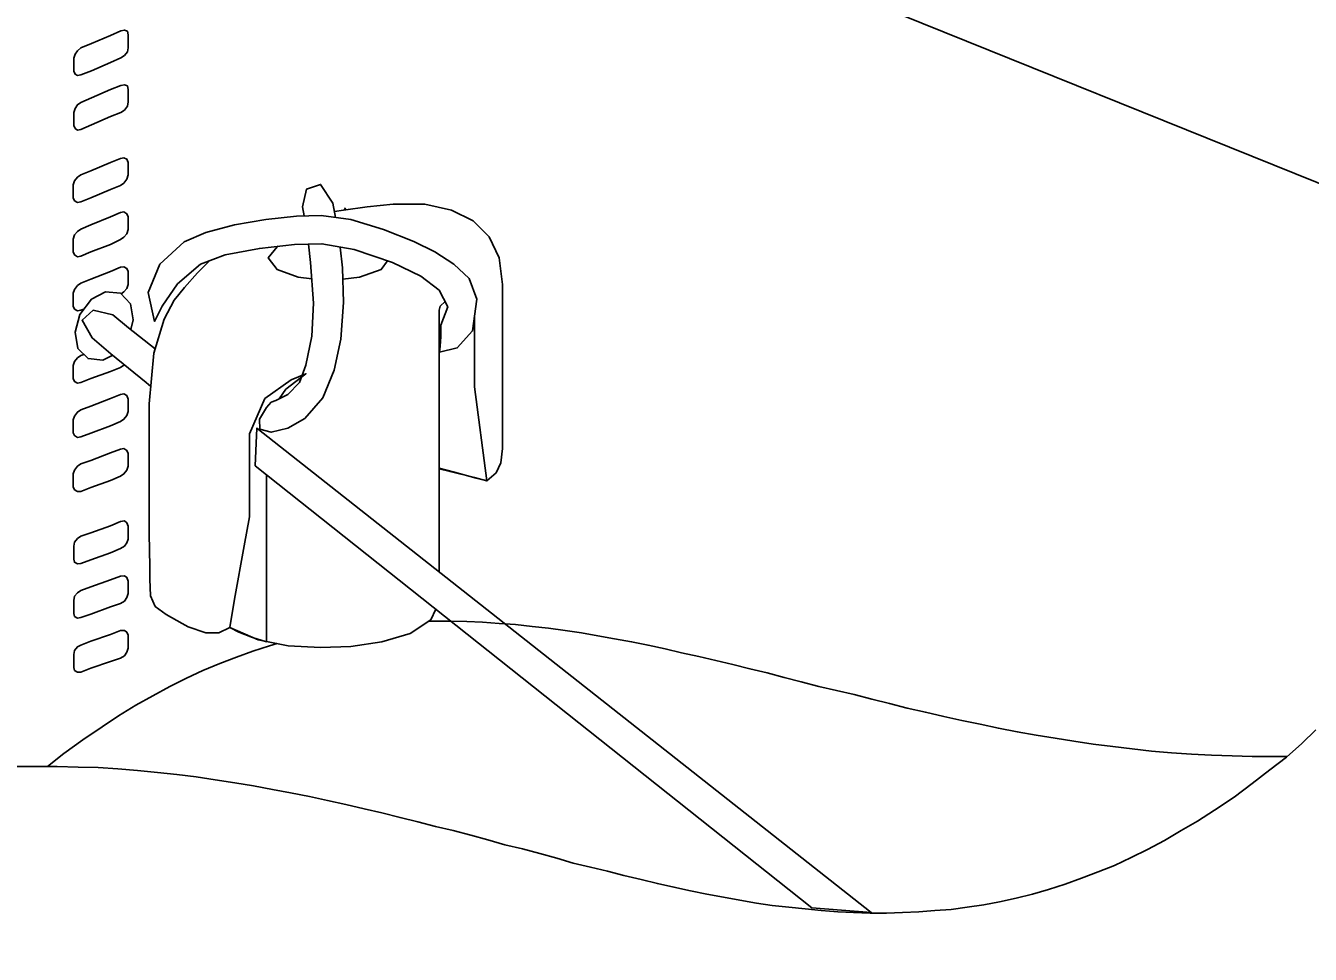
# Model space of a CAD drawing. Extents: x 638850 to 644908, y 297188 to 298900.
# Drawn here: x 642057.93 to 642091.62, y 298304.23 to 298328.59 of the extents above; entities that cross this region are included whole.
import ezdxf

# ---------------------------------------------------------------- set-up
doc = ezdxf.new("R2010")
doc.units = 0
for name, color, linetype in [('1', 7, 'Continuous'), ('16', 7, 'Continuous'), ('17', 7, 'Continuous'), ('18', 7, 'Continuous'), ('2', 7, 'Continuous'), ('4', 7, 'Continuous'), ('5', 7, 'Continuous')]:
    doc.layers.add(name, color=color, linetype=linetype)

msp = doc.modelspace()

# ---------------------------------------------------------------- linework, layer by layer
at = {"layer": '1'}
msp.add_line((641027.32, 298753.995), (644908.141, 297188.079), dxfattribs=at)
at = {"layer": '16'}
for points in [[(642060.426, 298327.748), (642060.518, 298327.81), (642060.596, 298327.902), (642060.613, 298328.013), (642060.613, 298328.013), (642060.613, 298328.104), (642060.613, 298328.258), (642060.613, 298328.35), (642060.613, 298328.35), (642060.596, 298328.445), (642060.518, 298328.474), (642060.426, 298328.458), (642060.426, 298328.458), (642060.148, 298328.337), (642059.654, 298328.121), (642059.376, 298328.013), (642059.376, 298328.013), (642059.284, 298327.934), (642059.222, 298327.842), (642059.19, 298327.734), (642059.19, 298327.734), (642059.19, 298327.64), (642059.19, 298327.486), (642059.19, 298327.394), (642059.19, 298327.394), (642059.222, 298327.316), (642059.284, 298327.286), (642059.376, 298327.3), (642059.376, 298327.3), (642059.654, 298327.408), (642060.148, 298327.626), (642060.426, 298327.748), (642060.426, 298327.748), (642060.426, 298327.748)], [(642060.426, 298326.312), (642060.518, 298326.374), (642060.596, 298326.482), (642060.613, 298326.59), (642060.613, 298326.59), (642060.613, 298326.668), (642060.613, 298326.838), (642060.613, 298326.914), (642060.613, 298326.914), (642060.596, 298327.008), (642060.518, 298327.038), (642060.426, 298327.022), (642060.426, 298327.022), (642060.148, 298326.914), (642059.654, 298326.698), (642059.376, 298326.576), (642059.376, 298326.576), (642059.284, 298326.514), (642059.222, 298326.42), (642059.19, 298326.312), (642059.19, 298326.312), (642059.19, 298326.22), (642059.19, 298326.066), (642059.19, 298325.971), (642059.19, 298325.971), (642059.222, 298325.896), (642059.284, 298325.85), (642059.376, 298325.863), (642059.376, 298325.863), (642059.654, 298325.988), (642060.148, 298326.204), (642060.426, 298326.312), (642060.426, 298326.312), (642060.426, 298326.312)], [(642060.41, 298324.397), (642060.505, 298324.459), (642060.58, 298324.567), (642060.613, 298324.675), (642060.613, 298324.675), (642060.613, 298324.754), (642060.613, 298324.924), (642060.613, 298324.999), (642060.613, 298324.999), (642060.58, 298325.091), (642060.505, 298325.124), (642060.41, 298325.107), (642060.41, 298325.107), (642060.148, 298324.999), (642059.638, 298324.783), (642059.376, 298324.675), (642059.376, 298324.675), (642059.284, 298324.613), (642059.206, 298324.521), (642059.176, 298324.413), (642059.176, 298324.413), (642059.176, 298324.319), (642059.176, 298324.165), (642059.176, 298324.073), (642059.176, 298324.073), (642059.206, 298323.995), (642059.284, 298323.949), (642059.376, 298323.965), (642059.376, 298323.965), (642059.638, 298324.073), (642060.148, 298324.289), (642060.41, 298324.397), (642060.41, 298324.397), (642060.41, 298324.397)], [(642060.41, 298322.977), (642060.505, 298323.039), (642060.58, 298323.131), (642060.613, 298323.239), (642060.613, 298323.239), (642060.613, 298323.317), (642060.613, 298323.487), (642060.613, 298323.579), (642060.613, 298323.579), (642060.58, 298323.655), (642060.505, 298323.703), (642060.41, 298323.687), (642060.41, 298323.687), (642060.148, 298323.579), (642059.638, 298323.363), (642059.376, 298323.255), (642059.376, 298323.255), (642059.284, 298323.193), (642059.206, 298323.101), (642059.176, 298322.993), (642059.176, 298322.993), (642059.176, 298322.899), (642059.176, 298322.745), (642059.176, 298322.653), (642059.176, 298322.653), (642059.206, 298322.575), (642059.284, 298322.529), (642059.376, 298322.545), (642059.376, 298322.545), (642059.638, 298322.653), (642060.148, 298322.853), (642060.41, 298322.977), (642060.41, 298322.977), (642060.41, 298322.977)], [(642060.429, 298321.551), (642060.505, 298321.603), (642060.58, 298321.695), (642060.613, 298321.803), (642060.613, 298321.803), (642060.613, 298321.894), (642060.613, 298322.051), (642060.613, 298322.143), (642060.613, 298322.143), (642060.58, 298322.221), (642060.505, 298322.267), (642060.41, 298322.251), (642060.41, 298322.251), (642060.148, 298322.143), (642059.638, 298321.943), (642059.376, 298321.835), (642059.376, 298321.835), (642059.284, 298321.773), (642059.206, 298321.665), (642059.176, 298321.57), (642059.176, 298321.57), (642059.176, 298321.479), (642059.176, 298321.325), (642059.176, 298321.23), (642059.176, 298321.23), (642059.206, 298321.155), (642059.284, 298321.109), (642059.376, 298321.122), (642059.376, 298321.122), (642059.452, 298321.155)], [(642059.452, 298319.967), (642059.376, 298319.934), (642059.376, 298319.934), (642059.284, 298319.872), (642059.206, 298319.78), (642059.176, 298319.672), (642059.176, 298319.672), (642059.176, 298319.578), (642059.176, 298319.424), (642059.176, 298319.332), (642059.176, 298319.332), (642059.206, 298319.254), (642059.284, 298319.208), (642059.376, 298319.224), (642059.376, 298319.224), (642059.638, 298319.332), (642060.148, 298319.518), (642060.41, 298319.626), (642060.41, 298319.626), (642060.41, 298319.626)], [(642060.41, 298319.626), (642060.505, 298319.686), (642060.51, 298319.697)], [(642060.41, 298318.203), (642060.505, 298318.266), (642060.58, 298318.36), (642060.613, 298318.468), (642060.613, 298318.468), (642060.613, 298318.544), (642060.613, 298318.714), (642060.613, 298318.792), (642060.613, 298318.792), (642060.58, 298318.884), (642060.505, 298318.93), (642060.41, 298318.914), (642060.41, 298318.914), (642060.148, 298318.806), (642059.638, 298318.606), (642059.376, 298318.514), (642059.376, 298318.514), (642059.284, 298318.452), (642059.206, 298318.344), (642059.176, 298318.249), (642059.176, 298318.249), (642059.176, 298318.158), (642059.176, 298318.004), (642059.176, 298317.912), (642059.176, 298317.912), (642059.206, 298317.834), (642059.284, 298317.788), (642059.376, 298317.804), (642059.376, 298317.804), (642059.638, 298317.896), (642060.148, 298318.095), (642060.41, 298318.203), (642060.41, 298318.203), (642060.41, 298318.203)], [(642060.41, 298316.767), (642060.505, 298316.829), (642060.58, 298316.924), (642060.613, 298317.032), (642060.613, 298317.032), (642060.613, 298317.123), (642060.613, 298317.277), (642060.613, 298317.369), (642060.613, 298317.369), (642060.58, 298317.447), (642060.505, 298317.493), (642060.41, 298317.477), (642060.41, 298317.477), (642060.148, 298317.385), (642059.638, 298317.186), (642059.376, 298317.091), (642059.376, 298317.091), (642059.284, 298317.032), (642059.206, 298316.924), (642059.176, 298316.829), (642059.176, 298316.829), (642059.176, 298316.737), (642059.176, 298316.583), (642059.176, 298316.489), (642059.176, 298316.489), (642059.206, 298316.413), (642059.284, 298316.367), (642059.376, 298316.367), (642059.376, 298316.367), (642059.638, 298316.475), (642060.148, 298316.659), (642060.41, 298316.767), (642060.41, 298316.767), (642060.41, 298316.767)], [(642060.41, 298314.869), (642060.518, 298314.931), (642060.58, 298315.023), (642060.613, 298315.115), (642060.613, 298315.115), (642060.613, 298315.209), (642060.613, 298315.363), (642060.613, 298315.455), (642060.613, 298315.455), (642060.58, 298315.549), (642060.518, 298315.595), (642060.41, 298315.579), (642060.41, 298315.579), (642060.148, 298315.471), (642059.638, 298315.285), (642059.376, 298315.193), (642059.376, 298315.193), (642059.284, 298315.131), (642059.206, 298315.039), (642059.19, 298314.931), (642059.19, 298314.931), (642059.19, 298314.837), (642059.19, 298314.683), (642059.19, 298314.591), (642059.19, 298314.591), (642059.206, 298314.513), (642059.284, 298314.467), (642059.376, 298314.483), (642059.376, 298314.483), (642059.638, 298314.575), (642060.148, 298314.761), (642060.41, 298314.869), (642060.41, 298314.869), (642060.41, 298314.869)], [(642060.41, 298313.433), (642060.518, 298313.495), (642060.58, 298313.586), (642060.613, 298313.694), (642060.613, 298313.694), (642060.613, 298313.773), (642060.613, 298313.943), (642060.613, 298314.018), (642060.613, 298314.018), (642060.58, 298314.113), (642060.518, 298314.159), (642060.41, 298314.143), (642060.41, 298314.143), (642060.148, 298314.051), (642059.638, 298313.865), (642059.376, 298313.773), (642059.376, 298313.773), (642059.284, 298313.711), (642059.206, 298313.619), (642059.19, 298313.508), (642059.19, 298313.508), (642059.19, 298313.416), (642059.19, 298313.262), (642059.19, 298313.171), (642059.19, 298313.171), (642059.206, 298313.092), (642059.284, 298313.046), (642059.376, 298313.063), (642059.376, 298313.063), (642059.638, 298313.154), (642060.148, 298313.341), (642060.41, 298313.433), (642060.41, 298313.433), (642060.41, 298313.433)], [(642060.41, 298311.996), (642060.518, 298312.058), (642060.58, 298312.15), (642060.613, 298312.258), (642060.613, 298312.258), (642060.613, 298312.35), (642060.613, 298312.506), (642060.613, 298312.598), (642060.613, 298312.598), (642060.58, 298312.677), (642060.518, 298312.722), (642060.41, 298312.722), (642060.41, 298312.722), (642060.148, 298312.614), (642059.638, 298312.444), (642059.376, 298312.336), (642059.376, 298312.336), (642059.284, 298312.29), (642059.206, 298312.196), (642059.19, 298312.088), (642059.19, 298312.088), (642059.19, 298311.996), (642059.19, 298311.842), (642059.19, 298311.748), (642059.19, 298311.748), (642059.206, 298311.672), (642059.284, 298311.626), (642059.376, 298311.626), (642059.376, 298311.626), (642059.638, 298311.734), (642060.148, 298311.904), (642060.41, 298311.996), (642060.41, 298311.996), (642060.41, 298311.996)]]:
    msp.add_lwpolyline(points, dxfattribs=at)
at = {"layer": '17'}
for points in [[(642066.283, 298323.752), (642066.31, 298323.811), (642066.31, 298323.811), (642066.31, 298323.811)], [(642060.683, 298320.615), (642060.75, 298320.876), (642060.675, 298321.292), (642060.41, 298321.57), (642060.41, 298321.57), (642060.024, 298321.603), (642059.654, 298321.416), (642059.346, 298321.014), (642059.346, 298321.014), (642059.222, 298320.552), (642059.298, 298320.12), (642059.562, 298319.856), (642059.562, 298319.856), (642059.562, 298319.856)], [(642059.562, 298319.856), (642059.948, 298319.81), (642060.21, 298319.942)]]:
    msp.add_lwpolyline(points, dxfattribs=at)
at = {"layer": '18'}
for points in [[(642066.029, 298323.711), (642066.264, 298323.749), (642066.882, 298323.841), (642067.562, 298323.903), (642067.562, 298323.903), (642068.397, 298323.903), (642069.091, 298323.749), (642069.663, 298323.471), (642070.079, 298323.053), (642070.341, 298322.496), (642070.435, 298321.803), (642070.435, 298321.803), (642070.435, 298321.803)], [(642065.429, 298321.948), (642065.076, 298321.989), (642064.519, 298322.189), (642064.287, 298322.496), (642064.287, 298322.496), (642064.519, 298322.791), (642064.546, 298322.802)], [(642068.683, 298313.284), (642068.551, 298313.001), (642068.011, 298312.644), (642067.268, 298312.428), (642066.45, 298312.304), (642065.662, 298312.274), (642065.662, 298312.274), (642064.811, 298312.32), (642064.025, 298312.474), (642063.283, 298312.798), (642063.283, 298312.798), (642062.991, 298312.66), (642062.651, 298312.66), (642062.187, 298312.814), (642062.187, 298312.814), (642062.033, 298312.906), (642061.755, 298313.063), (642061.614, 298313.138), (642061.614, 298313.138), (642061.323, 298313.354), (642061.198, 298313.632), (642061.182, 298314.064), (642061.182, 298314.064), (642061.182, 298314.405), (642061.169, 298315.255), (642061.169, 298316.367), (642061.169, 298317.477), (642061.169, 298318.328), (642061.169, 298318.668), (642061.169, 298318.668), (642061.29, 298319.996), (642061.555, 298320.893), (642061.817, 298321.387), (642061.941, 298321.541), (642061.941, 298321.541), (642061.941, 298321.541), (642062.095, 298321.724), (642062.435, 298322.11), (642062.735, 298322.413)], [(642067.414, 298322.418), (642067.252, 298322.189), (642066.682, 298321.989), (642066.242, 298321.938)], [(642070.435, 298321.803), (642070.435, 298321.479), (642070.435, 298320.69), (642070.435, 298319.64), (642070.435, 298318.606), (642070.435, 298317.817), (642070.435, 298317.493), (642070.435, 298317.493), (642070.387, 298317.123), (642070.265, 298316.862), (642070.017, 298316.646), (642070.017, 298316.646), (642069.739, 298316.721), (642069.169, 298316.875), (642068.767, 298316.983), (642068.767, 298316.983), (642068.767, 298317.618), (642068.767, 298318.838), (642068.767, 298320.026), (642068.767, 298320.566), (642068.767, 298320.566), (642068.767, 298320.566), (642068.767, 298320.366), (642068.767, 298319.826), (642068.767, 298319.022), (642068.767, 298318.066), (642068.767, 298317.015), (642068.767, 298315.965), (642068.767, 298315.007), (642068.767, 298314.27)], [(642068.767, 298321.13), (642068.796, 298321.23), (642068.926, 298321.352)], [(642069.693, 298320.941), (642069.693, 298320.49), (642069.693, 298319.594), (642069.693, 298319.116), (642069.693, 298319.116), (642070.017, 298316.646), (642070.017, 298316.646), (642069.693, 298316.737), (642069.058, 298316.891), (642068.767, 298316.967)], [(642064.241, 298312.428), (642063.871, 298312.536), (642063.515, 298312.677), (642063.283, 298312.798), (642063.283, 298312.798), (642063.407, 298313.541), (642063.653, 298314.945), (642063.793, 298315.703), (642063.793, 298315.703), (642063.793, 298315.703), (642063.793, 298316.197), (642063.793, 298317.186), (642063.793, 298317.879), (642063.793, 298317.879), (642064.195, 298318.806), (642064.889, 298319.3), (642065.275, 298319.456), (642065.275, 298319.456), (642064.752, 298319.054), (642064.573, 298318.803)], [(642064.241, 298316.813), (642064.241, 298316.243), (642064.241, 298315.223), (642064.241, 298314.189), (642064.241, 298313.308), (642064.241, 298312.677), (642064.241, 298312.428), (642064.241, 298312.428), (642064.241, 298312.428)]]:
    msp.add_lwpolyline(points, dxfattribs=at)
at = {"layer": '2'}
for points in [[(642068.497, 298312.965), (642068.626, 298312.968), (642069.058, 298312.968), (642069.493, 298312.955), (642069.909, 298312.938), (642070.341, 298312.906), (642070.773, 298312.876), (642071.207, 298312.83), (642071.639, 298312.785), (642072.071, 298312.722), (642072.503, 298312.66), (642072.935, 298312.582), (642073.367, 298312.506), (642073.816, 298312.428), (642074.248, 298312.336), (642074.696, 298312.242), (642075.128, 298312.134), (642075.576, 298312.042), (642076.024, 298311.934), (642076.472, 298311.826), (642076.921, 298311.718), (642077.369, 298311.61), (642077.817, 298311.486), (642078.265, 298311.378), (642078.727, 298311.254), (642079.191, 298311.146), (642079.653, 298311.038), (642080.117, 298310.916), (642080.582, 298310.805), (642081.043, 298310.684), (642081.521, 298310.576), (642082.002, 298310.468), (642082.48, 298310.36), (642082.958, 298310.265), (642083.438, 298310.157), (642083.932, 298310.066), (642084.427, 298309.974), (642084.921, 298309.896), (642085.415, 298309.817), (642085.925, 298309.742), (642086.433, 298309.68), (642086.943, 298309.617), (642087.453, 298309.555), (642087.977, 298309.509), (642088.504, 298309.48), (642089.027, 298309.447), (642089.57, 298309.431), (642090.094, 298309.418), (642090.634, 298309.418), (642091.006, 298309.418)], [(642058.501, 298309.153), (642058.928, 298309.493), (642059.422, 298309.85), (642059.932, 298310.19), (642059.932, 298310.19), (642060.364, 298310.481), (642060.812, 298310.76), (642061.261, 298311.008), (642061.709, 298311.254), (642062.141, 298311.47), (642062.573, 298311.672), (642063.021, 298311.856), (642063.453, 298312.026), (642063.885, 298312.182), (642064.317, 298312.32), (642064.519, 298312.377)], [(642091.763, 298310.113), (642091.394, 298309.76), (642090.991, 298309.402), (642090.559, 298309.062), (642090.095, 298308.707), (642089.616, 298308.351), (642089.105, 298308.011), (642089.105, 298308.011), (642089.105, 298308.011)], [(642089.105, 298308.011), (642088.658, 298307.717), (642088.226, 298307.471), (642087.794, 298307.21), (642087.346, 298306.979), (642086.914, 298306.763), (642086.482, 298306.56), (642086.05, 298306.389), (642085.616, 298306.223), (642085.184, 298306.065), (642084.752, 298305.928), (642084.333, 298305.806), (642083.901, 298305.696), (642083.469, 298305.604), (642083.053, 298305.525), (642082.619, 298305.462), (642082.202, 298305.404), (642081.77, 298305.372), (642081.354, 298305.341), (642080.92, 298305.325), (642080.504, 298305.309), (642080.072, 298305.309), (642079.64, 298305.325), (642079.223, 298305.341), (642078.789, 298305.372), (642078.373, 298305.417), (642077.941, 298305.462), (642077.507, 298305.509), (642077.09, 298305.57), (642076.656, 298305.649), (642076.224, 298305.728), (642075.792, 298305.806), (642075.36, 298305.894), (642074.928, 298305.989), (642074.496, 298306.081), (642074.064, 298306.189), (642073.616, 298306.297), (642073.184, 298306.405), (642072.737, 298306.513), (642072.289, 298306.621), (642071.857, 298306.745), (642071.407, 298306.871), (642070.959, 298306.994), (642070.496, 298307.102), (642070.05, 298307.226), (642069.602, 298307.348), (642069.137, 298307.471), (642068.673, 298307.579), (642068.212, 298307.703), (642067.746, 298307.811), (642067.269, 298307.937), (642066.803, 298308.045), (642066.326, 298308.153), (642065.845, 298308.257), (642065.368, 298308.369), (642064.873, 298308.459), (642064.396, 298308.554), (642063.901, 298308.644), (642063.408, 298308.722), (642062.897, 298308.801), (642062.402, 298308.878), (642061.894, 298308.941), (642061.383, 298308.999), (642060.859, 298309.046), (642060.348, 298309.091), (642059.824, 298309.125), (642059.302, 298309.139), (642058.757, 298309.154), (642058.217, 298309.154), (642057.677, 298309.154)]]:
    msp.add_lwpolyline(points, dxfattribs=at)
at = {"layer": '4'}
msp.add_line((642068.767, 298320.566), (642068.767, 298321.13), dxfattribs=at)
at = {"layer": '5'}
for points in [[(642065.23, 298323.598), (642065.184, 298323.841), (642065.184, 298323.841), (642065.292, 298324.305), (642065.662, 298324.427), (642065.986, 298323.933), (642065.986, 298323.933), (642066.056, 298323.558)], [(642062.511, 298322.329), (642063.159, 298322.575), (642064.055, 298322.745), (642064.981, 298322.853), (642065.694, 298322.869), (642065.694, 298322.869), (642066.542, 298322.715), (642067.546, 298322.375), (642068.286, 298322.019), (642068.286, 298322.019), (642068.767, 298321.649), (642068.999, 298321.217), (642068.812, 298320.736), (642068.812, 298320.736), (642068.812, 298320.428), (642068.796, 298320.18), (642068.783, 298320.026), (642068.783, 298320.026), (642069.244, 298320.134), (642069.647, 298320.582), (642069.755, 298321.416), (642069.755, 298321.416), (642069.555, 298321.956), (642069.153, 298322.329), (642068.659, 298322.653), (642068.659, 298322.653), (642068.102, 298322.931), (642067.314, 298323.239), (642066.45, 298323.501), (642065.678, 298323.609), (642065.678, 298323.609), (642065.03, 298323.595), (642064.225, 298323.501), (642063.407, 298323.363), (642062.651, 298323.161), (642062.079, 298322.915), (642062.079, 298322.915), (642061.447, 298322.329), (642061.136, 298321.587), (642061.306, 298320.831), (642061.306, 298320.831), (642061.506, 298321.23), (642061.909, 298321.819), (642062.511, 298322.329), (642062.511, 298322.329), (642062.511, 298322.329)], [(642066.175, 298322.78), (642066.234, 298322.235), (642066.264, 298321.325), (642066.188, 298320.366), (642066.188, 298320.366), (642066.018, 298319.548), (642065.724, 298318.822), (642065.246, 298318.282), (642065.246, 298318.282), (642064.798, 298318.033), (642064.366, 298317.925), (642064.071, 298318.004), (642064.071, 298318.004), (642064.055, 298318.266), (642064.241, 298318.576), (642064.366, 298318.714), (642064.366, 298318.714), (642064.366, 298318.714)], [(642064.366, 298318.714), (642064.487, 298318.76), (642064.798, 298318.914), (642065.105, 298319.224), (642065.105, 298319.224), (642065.275, 298319.686), (642065.429, 298320.444), (642065.475, 298321.308), (642065.475, 298321.308), (642065.4, 298322.375), (642065.346, 298322.861)], [(642061.325, 298320.11), (642060.626, 298320.66), (642060.21, 298321.001), (642060.21, 298321.001), (642059.7, 298321.122), (642059.408, 298320.86), (642059.67, 298320.399), (642059.67, 298320.399), (642060.164, 298319.98), (642061.09, 298319.224), (642061.209, 298319.127)], [(642078.543, 298305.449), (642080.101, 298305.324), (642063.993, 298318.033), (642063.947, 298317.045), (642078.543, 298305.449), (642078.543, 298305.449)]]:
    msp.add_lwpolyline(points, dxfattribs=at)

doc.saveas('drawing.dxf')
